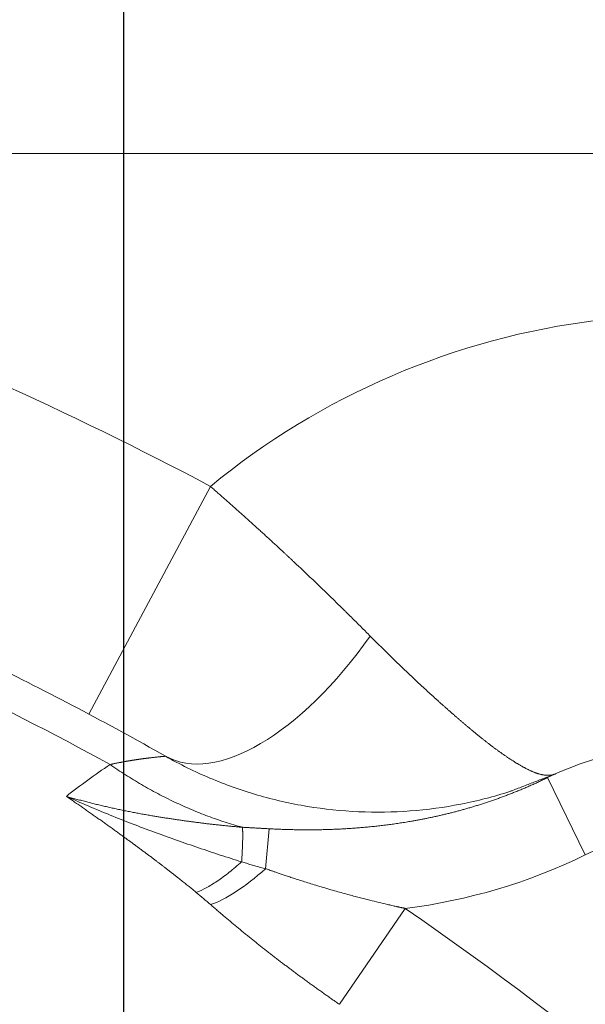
# Model space of a CAD drawing. Header units: millimetres. Extents: x 51337 to 61814, y -21781 to -12277.
# Tile 342 of 378: x 60780 to 60793, y -20446 to -20424. Entities that reach past the tile are written whole.
import ezdxf

# ---------------------------------------------------------------- set-up
doc = ezdxf.new("R2010")
doc.units = ezdxf.units.MM
doc.header["$LTSCALE"] = 0.3175
doc.layers.add('1轮廓实线层', color=7, linetype='Continuous', lineweight=18)
doc.layers.add('7标注层', color=4, linetype='Continuous', lineweight=13)
doc.styles.add('PC_TEXTSTYLE', font='ISOCP.SHX', dxfattribs={"width": 0.707, "bigfont": 'GBCBIG.SHX'})
doc.dimstyles.new('GB_LINEAR', dxfattribs={"dimtxt": 3.5, "dimasz": 3.5, "dimexe": 1, "dimexo": 0, "dimgap": 1.5, "dimtad": 1, "dimdsep": 46, "dimtxsty": 'PC_TEXTSTYLE', "dimcen": 0, "dimclrd": 256, "dimclrt": 3, "dimadec": 0, "dimazin": 2, "dimtp": 0.1, "dimtm": 0.1, "dimtfac": 0.71, "dimtdec": 3, "dimtmove": 0, "dimatfit": 3, "dimfxl": 1, "dimtfill": 1, "dimarcsym": 0})

# ---------------------------------------------------------------- blocks, each defined once
blk = doc.blocks.new('*D55')
at = {"layer": '7标注层', "color": 0, "lineweight": -2, "transparency": 16777216}
for p, q in [((60745.016, -20471.701), (60745.016, -20399.022)), ((60782.017, -20661.701), (60782.017, -20399.022))]:
    blk.add_line(p, q, dxfattribs=at)
at = {"layer": '7标注层', "lineweight": -2, "transparency": 16777216}
blk.add_line((60757.266, -20402.522), (60769.767, -20402.522), dxfattribs=at)
at = {"layer": '7标注层', "lineweight": 18, "transparency": 16777216}
for points in [[(60757.266, -20400.481), (60757.266, -20404.564), (60745.016, -20402.522)], [(60769.767, -20404.564), (60769.767, -20400.481), (60782.017, -20402.522)]]:
    blk.add_solid(points, dxfattribs=at)
at = {"layer": 'Defpoints', "color": 0, "lineweight": 18, "transparency": 16777216}
for p in [(60782.017, -20402.522), (60745.016, -20471.701), (60782.017, -20661.701)]:
    blk.add_point(p, dxfattribs=at)
at = {"layer": '7标注层', "color": 3, "transparency": 16777216, "insert": (60763.517, -20391.147), "char_height": 12.25, "attachment_point": 5, "style": 'PC_TEXTSTYLE', "bg_fill": 3, "box_fill_scale": 1.1, "bg_fill_color": 257, "bg_fill_transparency": 0}
blk.add_mtext('37', dxfattribs=at)

msp = doc.modelspace()

# ---------------------------------------------------------------- linework, layer by layer
at = {"layer": '1轮廓实线层'}
for p, q in [((60763.12674, -20426.70121), (60793.01597, -20426.70121)), ((60781.20814, -20439.73705), (60784.02831, -20434.44114)), ((60791.85685, -20441.21307), (60792.73593, -20443.00952)), ((60785.3964, -20442.40089), (60785.31029, -20443.32958)), ((60788.55564, -20444.25451), (60787.02577, -20446.48182))]:
    msp.add_line(p, q, dxfattribs=at)
for centre, radius, start, end in [((60745.01597, -20507.70121), 83, 61.9638739, 77.3965473), ((60795.15341, -20447.94974), 17.5, 97.01557, 129.473381), ((60795.15341, -20447.94974), 7.5, 343.918987, 116.074579), ((60795.15341, -20447.94974), 7.5, 343.918987, 116.074579), ((60795.15341, -20447.94974), 5.5, 343.918987, 116.074579)]:
    msp.add_arc(centre, radius, start, end, dxfattribs=at)
for centre, major_axis, ratio, start_param, end_param in [((60785.94608, -20435.49507), (2.9588, 5.21972), 0.46938073, 3.14159265, 4.50657025), ((60785.44635, -20441.86214), (-1.95327, -2.277), 0.31004744, 0.47460493, 1.1584143)]:
    msp.add_ellipse(centre, major_axis=major_axis, ratio=ratio, start_param=start_param, end_param=end_param, dxfattribs=at)
for points, knots in [([(60782.98727, -20440.71478), (60781.63847, -20439.95021), (60780.27141, -20439.22907), (60775.92903, -20437.10215), (60772.88998, -20435.84786), (60768.2085, -20434.25856), (60766.62747, -20433.77763), (60763.42347, -20432.9154), (60761.79567, -20432.53343), (60756.91476, -20431.55376), (60753.64771, -20431.11594), (60747.08809, -20430.65891), (60743.79552, -20430.6397), (60739.66353, -20430.883), (60738.83631, -20430.94508), (60737.18022, -20431.09643), (60736.35014, -20431.18588), (60733.87432, -20431.4934), (60732.23864, -20431.75081), (60727.37517, -20432.67657), (60724.19078, -20433.49786), (60717.93677, -20435.54483), (60714.86707, -20436.7705), (60711.85722, -20438.20662)], [0, 0, 0, 0, 0.06271029, 0.06271029, 0.19660882, 0.19660882, 0.26355809, 0.26355809, 0.33050735, 0.33050735, 0.46440588, 0.46440588, 0.59830441, 0.59830441, 0.63177904, 0.63177904, 0.66525368, 0.66525368, 0.73220294, 0.73220294, 0.86610147, 0.86610147, 1, 1, 1, 1]), ([(60781.69744, -20440.90718), (60779.04299, -20439.44922), (60774.93369, -20437.5018), (60770.6783, -20435.93112), (60767.81396, -20434.96967), (60766.36806, -20434.53182), (60761.99689, -20433.34931), (60759.03819, -20432.73528), (60753.07406, -20431.86093), (60750.06863, -20431.60067), (60741.04585, -20431.35769), (60735.02196, -20431.91094), (60723.29294, -20434.40548), (60717.58748, -20436.34569), (60712.19649, -20438.91763)], [0, 0, 0, 0, 0.125, 0.1875, 0.1875, 0.25, 0.25, 0.375, 0.375, 0.5, 0.5, 0.75, 0.75, 1, 1, 1, 1]), ([(60784.02831, -20434.44114), (60784.04126, -20434.45245), (60784.06723, -20434.47513), (60784.10626, -20434.50928), (60784.14548, -20434.54364), (60784.18489, -20434.57821), (60784.22447, -20434.61299), (60784.26424, -20434.64798), (60784.30419, -20434.68318), (60784.34432, -20434.71858), (60784.38462, -20434.7542), (60784.4251, -20434.79002), (60784.46575, -20434.82605), (60784.50658, -20434.86228), (60784.54757, -20434.89872), (60784.58873, -20434.93536), (60784.63006, -20434.97221), (60784.67154, -20435.00925), (60784.71319, -20435.0465), (60784.755, -20435.08395), (60784.79697, -20435.1216), (60784.83909, -20435.15945), (60784.88137, -20435.19749), (60784.9238, -20435.23573), (60784.96637, -20435.27417), (60785.00909, -20435.3128), (60785.05196, -20435.35162), (60785.09496, -20435.39063), (60785.13811, -20435.42983), (60785.18139, -20435.46922), (60785.22481, -20435.5088), (60785.26836, -20435.54856), (60785.31204, -20435.58851), (60785.35584, -20435.62864), (60785.39977, -20435.66895), (60785.44382, -20435.70943), (60785.48799, -20435.7501), (60785.53228, -20435.79094), (60785.57668, -20435.83195), (60785.62119, -20435.87313), (60785.66581, -20435.91448), (60785.71054, -20435.95601), (60785.75536, -20435.99769), (60785.80029, -20436.03954), (60785.84531, -20436.08155), (60785.89043, -20436.12372), (60785.93563, -20436.16604), (60785.9874, -20436.21459), (60786.04558, -20436.26927), (60786.11002, -20436.33002), (60786.1742, -20436.39069), (60786.23813, -20436.45127), (60786.30178, -20436.51177), (60786.36517, -20436.57218), (60786.42828, -20436.63248), (60786.49111, -20436.69268), (60786.55367, -20436.75277), (60786.61593, -20436.81274), (60786.67791, -20436.87258), (60786.73959, -20436.93229), (60786.80098, -20436.99187), (60786.86206, -20437.0513), (60786.92284, -20437.11058), (60786.98331, -20437.16971), (60787.04347, -20437.22867), (60787.10332, -20437.28747), (60787.16284, -20437.34609), (60787.22204, -20437.40453), (60787.28092, -20437.46278), (60787.33947, -20437.52084), (60787.39768, -20437.5787), (60787.45556, -20437.63636), (60787.51309, -20437.6938), (60787.57029, -20437.75103), (60787.62713, -20437.80803), (60787.68365, -20437.86482), (60787.72103, -20437.90248), (60787.73972, -20437.92131)], [0, 0, 0, 0, 0.00968282, 0.01941862, 0.02920739, 0.0390491, 0.04894375, 0.05889131, 0.06889179, 0.07894515, 0.08905139, 0.09921049, 0.10942243, 0.11968721, 0.13000481, 0.14037521, 0.1507984, 0.16127436, 0.17180308, 0.18238454, 0.19301874, 0.20370565, 0.21444526, 0.22523756, 0.23608254, 0.24698017, 0.25793044, 0.26893335, 0.27998887, 0.29109699, 0.3022577, 0.31347099, 0.32473683, 0.33605522, 0.34742615, 0.35884959, 0.37032554, 0.38185398, 0.3934349, 0.40506828, 0.41675412, 0.42849239, 0.44028309, 0.45212621, 0.46402172, 0.47596962, 0.4879699, 0.50002254, 0.51729142, 0.53455813, 0.55182267, 0.56908508, 0.58634536, 0.60360353, 0.6208596, 0.63811361, 0.65536555, 0.67261546, 0.68986335, 0.70710923, 0.72435313, 0.74159506, 0.75883504, 0.77607308, 0.79330921, 0.81054344, 0.8277758, 0.84500629, 0.86223494, 0.87946177, 0.89668679, 0.91391002, 0.93113149, 0.9483512, 0.96556917, 0.98278544, 1, 1, 1, 1]), ([(60787.73972, -20437.92131), (60787.75022, -20437.93194), (60787.77123, -20437.95321), (60787.80271, -20437.98497), (60787.83417, -20438.01665), (60787.86563, -20438.04824), (60787.89707, -20438.07974), (60787.9285, -20438.11114), (60787.95991, -20438.14246), (60787.99131, -20438.17368), (60788.02268, -20438.2048), (60788.05403, -20438.23583), (60788.08536, -20438.26676), (60788.11667, -20438.2976), (60788.14794, -20438.32834), (60788.1792, -20438.35898), (60788.21042, -20438.38952), (60788.24161, -20438.41996), (60788.27277, -20438.4503), (60788.30389, -20438.48054), (60788.33498, -20438.51068), (60788.36604, -20438.54071), (60788.39705, -20438.57064), (60788.42802, -20438.60046), (60788.45896, -20438.63017), (60788.48985, -20438.65978), (60788.52069, -20438.68928), (60788.55149, -20438.71867), (60788.58224, -20438.74795), (60788.61294, -20438.77712), (60788.64359, -20438.80617), (60788.67419, -20438.83512), (60788.70473, -20438.86395), (60788.73522, -20438.89266), (60788.76566, -20438.92126), (60788.79603, -20438.94974), (60788.82634, -20438.9781), (60788.8566, -20439.00634), (60788.88679, -20439.03446), (60788.91691, -20439.06246), (60788.94698, -20439.09034), (60788.97697, -20439.11809), (60789.0069, -20439.14572), (60789.03675, -20439.17323), (60789.06654, -20439.2006), (60789.09625, -20439.22785), (60789.12589, -20439.25497), (60789.15545, -20439.28196), (60789.18493, -20439.30882), (60789.21434, -20439.33554), (60789.24367, -20439.36213), (60789.27292, -20439.38858), (60789.30208, -20439.4149), (60789.33116, -20439.44108), (60789.36016, -20439.46713), (60789.38907, -20439.49303), (60789.4179, -20439.51879), (60789.44663, -20439.54441), (60789.47527, -20439.56988), (60789.50383, -20439.59521), (60789.53229, -20439.62039), (60789.56066, -20439.64543), (60789.58893, -20439.67032), (60789.6171, -20439.69505), (60789.64518, -20439.71964), (60789.67316, -20439.74407), (60789.70104, -20439.76834), (60789.72882, -20439.79247), (60789.7565, -20439.81643), (60789.78407, -20439.84024), (60789.81154, -20439.86388), (60789.8389, -20439.88737), (60789.86616, -20439.91069), (60789.89331, -20439.93385), (60789.92034, -20439.95684), (60789.94727, -20439.97967), (60789.97409, -20440.00233), (60790.0008, -20440.02482), (60790.02739, -20440.04713), (60790.05387, -20440.06928), (60790.08024, -20440.09125), (60790.10648, -20440.11304), (60790.13262, -20440.13466), (60790.15863, -20440.1561), (60790.18452, -20440.17736), (60790.2103, -20440.19843), (60790.23595, -20440.21933), (60790.26148, -20440.24004), (60790.28689, -20440.26056), (60790.31218, -20440.28089), (60790.33734, -20440.30104), (60790.36237, -20440.32099), (60790.38728, -20440.34075), (60790.41207, -20440.36032), (60790.43672, -20440.37969), (60790.46125, -20440.39886), (60790.48565, -20440.41783), (60790.5095, -20440.43628), (60790.53291, -20440.45429), (60790.556, -20440.47193), (60790.57927, -20440.48959), (60790.60271, -20440.50727), (60790.62632, -20440.52495), (60790.65009, -20440.54263), (60790.67401, -20440.5603), (60790.69807, -20440.57795), (60790.72226, -20440.59556), (60790.74658, -20440.61314), (60790.77101, -20440.63066), (60790.79556, -20440.64813), (60790.8202, -20440.66552), (60790.84493, -20440.68284), (60790.86975, -20440.70005), (60790.89464, -20440.71717), (60790.9196, -20440.73417), (60790.94462, -20440.75105), (60790.96968, -20440.76778), (60790.99479, -20440.78437), (60791.01992, -20440.80079), (60791.04508, -20440.81704), (60791.07025, -20440.8331), (60791.09543, -20440.84896), (60791.1206, -20440.86461), (60791.14577, -20440.88002), (60791.17091, -20440.8952), (60791.19602, -20440.91012), (60791.2211, -20440.92477), (60791.24613, -20440.93913), (60791.27111, -20440.9532), (60791.29602, -20440.96695), (60791.32087, -20440.98036), (60791.34563, -20440.99344), (60791.37031, -20441.00615), (60791.39489, -20441.01848), (60791.41936, -20441.03042), (60791.44373, -20441.04194), (60791.46797, -20441.05304), (60791.49209, -20441.06369), (60791.51608, -20441.07388), (60791.53992, -20441.08358), (60791.56361, -20441.09279), (60791.58714, -20441.10147), (60791.61051, -20441.10962), (60791.63371, -20441.11722), (60791.65673, -20441.12423), (60791.67957, -20441.13066), (60791.70222, -20441.13647), (60791.72467, -20441.14164), (60791.74692, -20441.14616), (60791.76895, -20441.15001), (60791.79078, -20441.15315), (60791.81238, -20441.15558), (60791.83376, -20441.15728), (60791.85491, -20441.15821), (60791.87583, -20441.15836), (60791.8965, -20441.1577), (60791.91694, -20441.15622), (60791.93712, -20441.15389), (60791.95706, -20441.15069), (60791.97675, -20441.1466), (60791.99617, -20441.14159), (60792.01534, -20441.13562), (60792.03427, -20441.12876), (60792.0466, -20441.12338), (60792.05278, -20441.12068)], [0, 0, 0, 0, 0.00488076, 0.0097682, 0.01466232, 0.01956312, 0.0244706, 0.02938476, 0.0343056, 0.03923312, 0.04416731, 0.04910817, 0.0540557, 0.05900991, 0.06397077, 0.06893831, 0.0739125, 0.07889335, 0.08388086, 0.08887502, 0.09387583, 0.09888329, 0.10389739, 0.10891813, 0.11394551, 0.11897952, 0.12402016, 0.12906742, 0.13412131, 0.13918181, 0.14424892, 0.14932265, 0.15440298, 0.15948991, 0.16458343, 0.16968355, 0.17479025, 0.17990354, 0.18502341, 0.19014985, 0.19528286, 0.20042243, 0.20556857, 0.21072126, 0.2158805, 0.22104628, 0.22621861, 0.23139747, 0.23658287, 0.24177479, 0.24697323, 0.25217819, 0.25738966, 0.26260764, 0.26783212, 0.27306311, 0.27830058, 0.28354454, 0.28879499, 0.29405191, 0.29931531, 0.30458519, 0.30986152, 0.31514432, 0.32043357, 0.32572928, 0.33103143, 0.33634003, 0.34165507, 0.34697654, 0.35230444, 0.35763877, 0.36297952, 0.36832669, 0.37368027, 0.37904027, 0.38440667, 0.38977948, 0.39515869, 0.40054429, 0.40593629, 0.41133468, 0.41673945, 0.42215061, 0.42756814, 0.43299206, 0.43842235, 0.44385901, 0.44930204, 0.45475144, 0.4602072, 0.46566933, 0.47113781, 0.47661265, 0.48209385, 0.4875814, 0.4930753, 0.49857555, 0.50379665, 0.50909122, 0.51445925, 0.51990071, 0.52541557, 0.53100382, 0.53666544, 0.54240038, 0.54820865, 0.5540902, 0.56004502, 0.56607309, 0.57217439, 0.57834888, 0.58459655, 0.59091738, 0.59731135, 0.60377843, 0.61031861, 0.61693187, 0.62361819, 0.63037754, 0.63720992, 0.6441153, 0.65109368, 0.65814502, 0.66526933, 0.67246658, 0.67973676, 0.68707987, 0.69449589, 0.7019848, 0.70954661, 0.7171813, 0.72488887, 0.73266931, 0.74052262, 0.7484488, 0.75644783, 0.76451973, 0.7726645, 0.78088213, 0.78917263, 0.797536, 0.80597226, 0.8144814, 0.82306345, 0.83171841, 0.8404463, 0.84924712, 0.8581209, 0.86706766, 0.87608742, 0.88518019, 0.89434601, 0.9035849, 0.91289688, 0.922282, 0.93174028, 0.94127175, 0.95087646, 0.96055444, 0.97030574, 0.9801304, 0.99002847, 1, 1, 1, 1]), ([(60715.84927, -20446.58074), (60718.43618, -20445.34618), (60721.10015, -20444.27752), (60726.53824, -20442.48548), (60734.86055, -20440.31521), (60743.47988, -20439.75799), (60754.8699, -20440.4617), (60760.5137, -20441.53689), (60771.34368, -20445.05715), (60776.52987, -20447.5022), (60786.12132, -20453.60035), (60790.52657, -20457.25343), (60798.28447, -20465.53255), (60801.63712, -20470.15859), (60807.08553, -20480.09011), (60809.18128, -20485.3956), (60811.99078, -20496.35283), (60812.70453, -20502.00457), (60812.7109, -20513.30191), (60812.00353, -20518.94751), (60809.21624, -20529.8826), (60807.13632, -20535.17209), (60801.7366, -20545.06865), (60795.09699, -20554.28278), (60782.04268, -20565.20749), (60766.70548, -20572.56755), (60750.03545, -20575.91467), (60733.06099, -20575.04876), (60722.23984, -20571.69998), (60717.1191, -20569.38514)], [0, 0, 0, 0, 0.03125, 0.03125, 0.0625, 0.125, 0.125, 0.1875, 0.1875, 0.25, 0.25, 0.3125, 0.3125, 0.375, 0.375, 0.4375, 0.4375, 0.5, 0.5, 0.5625, 0.5625, 0.625, 0.625, 0.6875, 0.75, 0.8125, 0.875, 0.9375, 1, 1, 1, 1]), ([(60781.69742, -20440.90726), (60781.7066, -20440.90529), (60781.72491, -20440.90136), (60781.75207, -20440.89561), (60781.77889, -20440.89001), (60781.80537, -20440.88454), (60781.8315, -20440.87922), (60781.8573, -20440.87403), (60781.88275, -20440.86898), (60781.90786, -20440.86407), (60781.93263, -20440.85928), (60781.95706, -20440.85462), (60781.98115, -20440.85009), (60782.00491, -20440.84569), (60782.02833, -20440.84141), (60782.05141, -20440.83724), (60782.07416, -20440.8332), (60782.09657, -20440.82927), (60782.11865, -20440.82545), (60782.1404, -20440.82175), (60782.16181, -20440.81815), (60782.1829, -20440.81466), (60782.20365, -20440.81127), (60782.22408, -20440.80799), (60782.24418, -20440.8048), (60782.26395, -20440.80171), (60782.2834, -20440.79871), (60782.30252, -20440.79581), (60782.32132, -20440.793), (60782.33979, -20440.79027), (60782.35795, -20440.78763), (60782.37578, -20440.78507), (60782.39329, -20440.78259), (60782.41049, -20440.78019), (60782.42737, -20440.77786), (60782.44393, -20440.77561), (60782.46018, -20440.77343), (60782.47611, -20440.77131), (60782.49173, -20440.76927), (60782.50704, -20440.76728), (60782.52203, -20440.76536), (60782.53672, -20440.76349), (60782.5511, -20440.76168), (60782.56517, -20440.75992), (60782.57894, -20440.75822), (60782.5924, -20440.75656), (60782.60555, -20440.75495), (60782.62274, -20440.75286), (60782.64366, -20440.75034), (60782.66793, -20440.74745), (60782.6913, -20440.7447), (60782.71378, -20440.7421), (60782.73536, -20440.73964), (60782.75605, -20440.73731), (60782.77584, -20440.73512), (60782.79474, -20440.73306), (60782.81275, -20440.73113), (60782.82986, -20440.72933), (60782.84609, -20440.72764), (60782.86143, -20440.72608), (60782.87588, -20440.72464), (60782.88944, -20440.72331), (60782.90211, -20440.72209), (60782.9139, -20440.72098), (60782.92481, -20440.71997), (60782.93484, -20440.71906), (60782.94398, -20440.71825), (60782.95225, -20440.71754), (60782.95964, -20440.71691), (60782.96615, -20440.71638), (60782.97179, -20440.71592), (60782.97656, -20440.71555), (60782.98046, -20440.71525), (60782.9835, -20440.71503), (60782.98565, -20440.71488), (60782.987, -20440.71479), (60782.98717, -20440.71478), (60782.98725, -20440.71477)], [0, 0, 0, 0, 0.01258465, 0.02509468, 0.0375299, 0.04989018, 0.06217534, 0.07438524, 0.08651974, 0.0985787, 0.11056198, 0.12246946, 0.13430103, 0.14605656, 0.15773594, 0.16933909, 0.18086589, 0.19231627, 0.20369013, 0.2149874, 0.22620801, 0.23735189, 0.24841899, 0.25940924, 0.27032262, 0.28115907, 0.29191856, 0.30260107, 0.31320658, 0.32373506, 0.33418653, 0.34456097, 0.35485839, 0.3650788, 0.37522224, 0.38528871, 0.39527826, 0.40519093, 0.41502677, 0.42478583, 0.43446817, 0.44407388, 0.45360301, 0.46305567, 0.47243194, 0.48173192, 0.49095573, 0.50010348, 0.51842771, 0.53666363, 0.55481222, 0.57287451, 0.59085155, 0.60874441, 0.6265542, 0.64428207, 0.66192918, 0.67949674, 0.69698599, 0.71439819, 0.73173464, 0.74899668, 0.76618566, 0.78330298, 0.80035008, 0.8173284, 0.83423944, 0.85108472, 0.8678658, 0.88458426, 0.90124173, 0.91783984, 0.93438029, 0.95086477, 0.96729503, 0.98367284, 1, 1, 1, 1]), ([(60791.03626, -20441.51686), (60791.01816, -20441.5228), (60791.00003, -20441.52869), (60790.61316, -20441.65319), (60790.23365, -20441.7516), (60789.46005, -20441.90363), (60789.06598, -20441.95724), (60788.27135, -20442.01702), (60787.87081, -20442.02319), (60787.07187, -20441.98743), (60786.67348, -20441.94551), (60785.88736, -20441.81498), (60785.49965, -20441.72638), (60784.74271, -20441.50584), (60784.37351, -20441.37391), (60783.66022, -20441.07166), (60783.31615, -20440.90135), (60782.9872, -20440.71489)], [0, 0, 0, 0, 0.00698637, 0.00698637, 0.14884546, 0.14884546, 0.29070455, 0.29070455, 0.43256364, 0.43256364, 0.57442273, 0.57442273, 0.71628182, 0.71628182, 0.85814091, 0.85814091, 1, 1, 1, 1]), ([(60785.3964, -20442.40089), (60785.41639, -20442.40194), (60785.45641, -20442.40404), (60785.51649, -20442.40694), (60785.57668, -20442.40966), (60785.63696, -20442.41216), (60785.69735, -20442.41446), (60785.75783, -20442.41655), (60785.8184, -20442.41842), (60785.87908, -20442.42008), (60785.93985, -20442.42152), (60786.00072, -20442.42274), (60786.06169, -20442.42374), (60786.12275, -20442.4245), (60786.18391, -20442.42504), (60786.24517, -20442.42534), (60786.30652, -20442.42541), (60786.36796, -20442.42523), (60786.4295, -20442.42482), (60786.49114, -20442.42416), (60786.55287, -20442.42325), (60786.61469, -20442.42209), (60786.67661, -20442.42068), (60786.73862, -20442.41901), (60786.80072, -20442.41708), (60786.86291, -20442.41489), (60786.92519, -20442.41244), (60786.98756, -20442.40971), (60787.05001, -20442.40672), (60787.11256, -20442.40345), (60787.17519, -20442.39991), (60787.2379, -20442.39609), (60787.3007, -20442.39198), (60787.36358, -20442.38759), (60787.42655, -20442.38292), (60787.48959, -20442.37795), (60787.55271, -20442.37269), (60787.61591, -20442.36713), (60787.67919, -20442.36128), (60787.74254, -20442.35512), (60787.80596, -20442.34866), (60787.86946, -20442.3419), (60787.93302, -20442.33482), (60787.99666, -20442.32743), (60788.06036, -20442.31973), (60788.12412, -20442.31171), (60788.18795, -20442.30337), (60788.25183, -20442.2947), (60788.31578, -20442.28571), (60788.37978, -20442.27639), (60788.44384, -20442.26674), (60788.50794, -20442.25676), (60788.5721, -20442.24644), (60788.63631, -20442.23578), (60788.70621, -20442.22381), (60788.782, -20442.21039), (60788.8639, -20442.19535), (60788.94648, -20442.17962), (60789.02972, -20442.16319), (60789.11362, -20442.14604), (60789.19816, -20442.12816), (60789.28332, -20442.10951), (60789.36911, -20442.0901), (60789.45549, -20442.06989), (60789.54246, -20442.04887), (60789.63001, -20442.02702), (60789.71811, -20442.00433), (60789.80676, -20441.98078), (60789.89594, -20441.95635), (60789.98562, -20441.93102), (60790.07581, -20441.90478), (60790.16646, -20441.87761), (60790.25758, -20441.84949), (60790.34914, -20441.82042), (60790.44111, -20441.79036), (60790.53349, -20441.75932), (60790.62626, -20441.72727), (60790.71938, -20441.6942), (60790.81285, -20441.6601), (60790.90663, -20441.62495), (60791.00072, -20441.58874), (60791.09508, -20441.55145), (60791.18969, -20441.51308), (60791.28453, -20441.47361), (60791.37958, -20441.43303), (60791.47481, -20441.39133), (60791.57021, -20441.34851), (60791.66572, -20441.30452), (60791.76138, -20441.25946), (60791.82495, -20441.22856), (60791.85682, -20441.21307)], [0, 0, 0, 0, 0.00908266, 0.01817771, 0.0272852, 0.03640516, 0.04553763, 0.05468267, 0.06384031, 0.07301063, 0.08219376, 0.09138983, 0.10059895, 0.10982121, 0.11905672, 0.12830558, 0.13756789, 0.14684375, 0.15613324, 0.16543645, 0.17475348, 0.18408439, 0.19342928, 0.20278822, 0.21216129, 0.22154854, 0.23095006, 0.2403659, 0.24979612, 0.25924079, 0.26869995, 0.27817365, 0.28766195, 0.29716489, 0.30668248, 0.31621476, 0.32576175, 0.33532347, 0.34489993, 0.35449114, 0.36409712, 0.37371786, 0.38335338, 0.39300365, 0.40266869, 0.41234848, 0.42204301, 0.43175226, 0.44147621, 0.45121483, 0.4609681, 0.47073599, 0.48051846, 0.49031547, 0.50012697, 0.51253928, 0.52506916, 0.53771613, 0.55047972, 0.56335942, 0.57635469, 0.58946495, 0.60268962, 0.61602806, 0.62947963, 0.64304364, 0.65671938, 0.67050611, 0.68440306, 0.69840942, 0.71252437, 0.72674703, 0.74107653, 0.75551192, 0.77005225, 0.78469655, 0.79944377, 0.81429289, 0.8292428, 0.8442924, 0.85944053, 0.87468602, 0.89002766, 0.90546418, 0.9209942, 0.93661637, 0.9523294, 0.96813193, 0.9840226, 1, 1, 1, 1]), ([(60780.68264, -20441.64731), (60781.01788, -20441.79956), (60781.3581, -20441.94479), (60782.04242, -20442.22239), (60782.38654, -20442.35475), (60783.07294, -20442.60758), (60783.41524, -20442.72805), (60783.92284, -20442.90043), (60784.09107, -20442.9565), (60784.42477, -20443.06595), (60784.59024, -20443.11932), (60784.75388, -20443.17137)], [0, 0, 0, 0, 0.25, 0.25, 0.5, 0.5, 0.75, 0.75, 0.875, 0.875, 1, 1, 1, 1]), ([(60780.68264, -20441.64731), (60780.70109, -20441.6526), (60780.73798, -20441.66319), (60780.79346, -20441.67886), (60780.84903, -20441.69439), (60780.90471, -20441.70974), (60780.96048, -20441.72492), (60781.01634, -20441.73994), (60781.0723, -20441.75479), (60781.12834, -20441.76947), (60781.18448, -20441.78397), (60781.24071, -20441.79831), (60781.29702, -20441.81247), (60781.35341, -20441.82645), (60781.40988, -20441.84026), (60781.46644, -20441.85389), (60781.52307, -20441.86735), (60781.57978, -20441.88063), (60781.63656, -20441.89372), (60781.69342, -20441.90664), (60781.75034, -20441.91937), (60781.80733, -20441.93193), (60781.86439, -20441.9443), (60781.92152, -20441.95649), (60781.9787, -20441.96849), (60782.03595, -20441.9803), (60782.09325, -20441.99193), (60782.15061, -20442.00338), (60782.20803, -20442.01464), (60782.2655, -20442.0257), (60782.32301, -20442.03658), (60782.38058, -20442.04727), (60782.4382, -20442.05777), (60782.49585, -20442.06808), (60782.55355, -20442.0782), (60782.6113, -20442.08813), (60782.68087, -20442.09984), (60782.7624, -20442.11329), (60782.85602, -20442.12849), (60782.94989, -20442.14342), (60783.044, -20442.1581), (60783.13834, -20442.1725), (60783.23292, -20442.18662), (60783.32772, -20442.20045), (60783.42274, -20442.21398), (60783.51798, -20442.22719), (60783.61343, -20442.24009), (60783.70908, -20442.25265), (60783.80493, -20442.26488), (60783.90098, -20442.27675), (60783.99722, -20442.28827), (60784.09364, -20442.29942), (60784.19024, -20442.31018), (60784.28701, -20442.32056), (60784.38394, -20442.33055), (60784.48104, -20442.34012), (60784.57829, -20442.34927), (60784.67567, -20442.35803), (60784.74072, -20442.3635), (60784.77324, -20442.36623)], [0, 0, 0, 0, 0.01438139, 0.0287596, 0.04313444, 0.05750573, 0.07187329, 0.08623695, 0.10059652, 0.11495182, 0.12930268, 0.14364891, 0.15799033, 0.17232676, 0.18665803, 0.20098394, 0.21530433, 0.22961901, 0.24392779, 0.25823051, 0.27252698, 0.28681702, 0.30110044, 0.31537708, 0.32964675, 0.34390927, 0.35816446, 0.37241215, 0.38665215, 0.40088428, 0.41510838, 0.42932426, 0.44353174, 0.45773065, 0.47192081, 0.48610205, 0.50027418, 0.52312219, 0.54595364, 0.56876915, 0.59156934, 0.61435482, 0.63712617, 0.659884, 0.68262888, 0.70536138, 0.72808207, 0.75079149, 0.77349019, 0.79617871, 0.81885756, 0.84152727, 0.86418833, 0.88684123, 0.90948647, 0.93212451, 0.95475581, 0.97738083, 1, 1, 1, 1]), ([(60783.70105, -20443.8839), (60783.68926, -20443.8741), (60783.6653, -20443.8542), (60783.6286, -20443.82394), (60783.59061, -20443.79277), (60783.5513, -20443.76071), (60783.51068, -20443.72774), (60783.46874, -20443.69389), (60783.42549, -20443.65914), (60783.38092, -20443.62351), (60783.33503, -20443.58699), (60783.28781, -20443.54959), (60783.23927, -20443.51131), (60783.1894, -20443.47215), (60783.1382, -20443.43212), (60783.08566, -20443.39121), (60783.03179, -20443.34945), (60782.97658, -20443.30681), (60782.92003, -20443.26332), (60782.86214, -20443.21898), (60782.80289, -20443.17378), (60782.7423, -20443.12773), (60782.68035, -20443.08083), (60782.61705, -20443.0331), (60782.55239, -20442.98453), (60782.48636, -20442.93512), (60782.41897, -20442.88489), (60782.35021, -20442.83383), (60782.28008, -20442.78196), (60782.20858, -20442.72926), (60782.13569, -20442.67576), (60782.06143, -20442.62145), (60781.98577, -20442.56634), (60781.90873, -20442.51043), (60781.8303, -20442.45373), (60781.75047, -20442.39624), (60781.66924, -20442.33798), (60781.5866, -20442.27893), (60781.50256, -20442.21911), (60781.41711, -20442.15853), (60781.33024, -20442.09719), (60781.24196, -20442.03509), (60781.15225, -20441.97225), (60781.06111, -20441.90866), (60780.96855, -20441.84433), (60780.87455, -20441.77927), (60780.77911, -20441.71348), (60780.71494, -20441.66946), (60780.68264, -20441.64731)], [0, 0, 0, 0, 0.01242747, 0.02526589, 0.03851558, 0.05217683, 0.06624994, 0.08073517, 0.09563276, 0.11094294, 0.12666593, 0.14280193, 0.15935114, 0.17631374, 0.19368991, 0.21147982, 0.22968363, 0.24830149, 0.26733356, 0.28677997, 0.30664088, 0.32691641, 0.3476067, 0.36871188, 0.39023207, 0.4121674, 0.43451798, 0.45728394, 0.48046538, 0.50406244, 0.52807521, 0.5525038, 0.57734834, 0.60260891, 0.62828564, 0.65437863, 0.68088798, 0.7078138, 0.73515618, 0.76291524, 0.79109107, 0.81968377, 0.84869346, 0.87812021, 0.90796415, 0.93822536, 0.96890394, 1, 1, 1, 1]), ([(60784.77319, -20442.36652), (60784.7794, -20442.36688), (60784.79274, -20442.36765), (60784.81413, -20442.3688), (60784.83831, -20442.37009), (60784.86528, -20442.37154), (60784.895, -20442.37317), (60784.92747, -20442.37499), (60784.96267, -20442.377), (60785.00058, -20442.37918), (60785.04118, -20442.38151), (60785.0799, -20442.38364), (60785.11606, -20442.38561), (60785.14899, -20442.38747), (60785.18253, -20442.38935), (60785.21667, -20442.39124), (60785.25139, -20442.39309), (60785.28675, -20442.39499), (60785.32274, -20442.39692), (60785.35935, -20442.3989), (60785.38398, -20442.40022), (60785.3964, -20442.40089)], [0, 0, 0, 0, 0.03014421, 0.06484718, 0.10404731, 0.14768235, 0.19569427, 0.24803283, 0.30465807, 0.36554216, 0.43067139, 0.5000496, 0.5518592, 0.60456414, 0.65819394, 0.71277636, 0.76833403, 0.82483927, 0.88228413, 0.94067048, 1, 1, 1, 1]), ([(60784.75387, -20443.17137), (60784.65691, -20443.25732), (60784.56012, -20443.3385), (60784.3702, -20443.48806), (60784.27707, -20443.55643), (60784.09767, -20443.67784), (60784.01141, -20443.73088), (60783.84851, -20443.82011), (60783.77188, -20443.85631), (60783.70105, -20443.88391)], [0, 0, 0, 0, 0.25, 0.25, 0.5, 0.5, 0.75, 0.75, 1, 1, 1, 1]), ([(60784.75389, -20443.17137), (60784.77227, -20443.17686), (60784.80908, -20443.18784), (60784.86437, -20443.20417), (60784.91978, -20443.22039), (60784.97531, -20443.23649), (60785.03094, -20443.25244), (60785.08667, -20443.26824), (60785.14248, -20443.28388), (60785.19836, -20443.29932), (60785.2543, -20443.31459), (60785.29162, -20443.32459), (60785.31029, -20443.32958)], [0, 0, 0, 0, 0.09937174, 0.19893493, 0.29867117, 0.39856146, 0.4985862, 0.5987252, 0.6989577, 0.79926236, 0.89961727, 1, 1, 1, 1]), ([(60785.31029, -20443.32958), (60785.32195, -20443.33373), (60785.34857, -20443.34318), (60785.39352, -20443.35892), (60785.44842, -20443.37801), (60785.51335, -20443.4004), (60785.58836, -20443.42606), (60785.67354, -20443.45495), (60785.76898, -20443.48701), (60785.87478, -20443.52218), (60785.99106, -20443.56037), (60786.11795, -20443.60146), (60786.25561, -20443.64532), (60786.4042, -20443.69178), (60786.5639, -20443.74061), (60786.73492, -20443.79159), (60786.90408, -20443.84045), (60787.06523, -20443.88571), (60787.21207, -20443.92606), (60787.35181, -20443.96359), (60787.48434, -20443.99842), (60787.60955, -20444.03065), (60787.7607, -20444.06883), (60787.93711, -20444.11228), (60788.1092, -20444.15328), (60788.24519, -20444.18488), (60788.32094, -20444.2022), (60788.36838, -20444.2129), (60788.38777, -20444.21723), (60788.40611, -20444.22127), (60788.42339, -20444.22505), (60788.43962, -20444.22855), (60788.45478, -20444.23179), (60788.46889, -20444.23477), (60788.48193, -20444.23749), (60788.4939, -20444.23995), (60788.50481, -20444.24216), (60788.51465, -20444.24412), (60788.52342, -20444.24584), (60788.53112, -20444.2473), (60788.53775, -20444.24853), (60788.54331, -20444.24951), (60788.5478, -20444.25027), (60788.55122, -20444.25076), (60788.55356, -20444.25109), (60788.55477, -20444.25109), (60788.5552, -20444.25109)], [0, 0, 0, 0, 0.01106679, 0.02524815, 0.04255365, 0.06299491, 0.08658556, 0.11334126, 0.14327971, 0.17642062, 0.21278565, 0.25239838, 0.29528424, 0.34147041, 0.39098575, 0.44386067, 0.50012703, 0.54743211, 0.59249454, 0.63529372, 0.6758102, 0.71402568, 0.74992303, 0.81398777, 0.87500339, 0.90661771, 0.93762717, 0.94381295, 0.94967756, 0.95522065, 0.96044192, 0.96534107, 0.96991783, 0.97417195, 0.97810319, 0.98171134, 0.98499621, 0.98795764, 0.99059548, 0.99290962, 0.99489998, 0.99656654, 0.99790932, 0.99892852, 0.99962469, 1, 1, 1, 1]), ([(60787.02577, -20446.48182), (60787.01195, -20446.47232), (60786.98429, -20446.45331), (60786.94287, -20446.42471), (60786.90149, -20446.39606), (60786.86015, -20446.36735), (60786.81886, -20446.33857), (60786.77761, -20446.30973), (60786.7364, -20446.28083), (60786.69524, -20446.25186), (60786.65413, -20446.22283), (60786.61306, -20446.19374), (60786.57203, -20446.16459), (60786.53104, -20446.13537), (60786.4901, -20446.10609), (60786.4492, -20446.07675), (60786.40835, -20446.04734), (60786.36754, -20446.01787), (60786.32677, -20445.98834), (60786.28604, -20445.95874), (60786.24536, -20445.92908), (60786.20472, -20445.89936), (60786.16412, -20445.86957), (60786.12357, -20445.83972), (60786.08305, -20445.80981), (60786.04258, -20445.77983), (60786.00215, -20445.74979), (60785.96177, -20445.71968), (60785.92142, -20445.68951), (60785.88112, -20445.65927), (60785.84085, -20445.62897), (60785.80063, -20445.59861), (60785.76045, -20445.56818), (60785.72032, -20445.53769), (60785.68022, -20445.50713), (60785.64016, -20445.47651), (60785.60015, -20445.44582), (60785.56017, -20445.41506), (60785.52023, -20445.38425), (60785.48034, -20445.35336), (60785.44049, -20445.32242), (60785.40067, -20445.2914), (60785.3609, -20445.26032), (60785.32116, -20445.22918), (60785.28147, -20445.19797), (60785.24182, -20445.16669), (60785.2022, -20445.13535), (60785.16262, -20445.10395), (60785.12309, -20445.07247), (60785.08359, -20445.04094), (60785.04413, -20445.00933), (60785.00471, -20444.97766), (60784.96533, -20444.94592), (60784.92599, -20444.91412), (60784.88669, -20444.88225), (60784.84742, -20444.85032), (60784.8082, -20444.81831), (60784.76901, -20444.78625), (60784.72986, -20444.75411), (60784.69075, -20444.72191), (60784.65168, -20444.68964), (60784.61264, -20444.6573), (60784.57364, -20444.6249), (60784.53468, -20444.59243), (60784.49576, -20444.5599), (60784.45687, -20444.52729), (60784.41802, -20444.49462), (60784.37921, -20444.46189), (60784.34043, -20444.42908), (60784.3017, -20444.39621), (60784.26299, -20444.36327), (60784.22433, -20444.33026), (60784.1857, -20444.29719), (60784.14711, -20444.26404), (60784.10855, -20444.23083), (60784.07003, -20444.19755), (60784.04441, -20444.17534), (60784.03159, -20444.16422)], [0, 0, 0, 0, 0.01303999, 0.02607979, 0.03911974, 0.05216019, 0.06520147, 0.07824393, 0.09128791, 0.10433375, 0.11738179, 0.13043237, 0.14348583, 0.15654251, 0.16960275, 0.18266689, 0.19573527, 0.20880823, 0.2218861, 0.23496922, 0.24805794, 0.26115258, 0.27425348, 0.28736097, 0.3004754, 0.3135971, 0.3267264, 0.33986362, 0.35300912, 0.36616321, 0.37932622, 0.3924985, 0.40568036, 0.41887213, 0.43207415, 0.44528674, 0.45851023, 0.47174493, 0.48499118, 0.4982493, 0.51151961, 0.52480243, 0.53809809, 0.55140689, 0.56472917, 0.57806523, 0.5914154, 0.60477999, 0.61815931, 0.63155368, 0.6449634, 0.6583888, 0.67183017, 0.68528783, 0.69876209, 0.71225324, 0.7257616, 0.73928747, 0.75283115, 0.76639294, 0.77997315, 0.79357206, 0.80718999, 0.82082721, 0.83448404, 0.84816075, 0.86185765, 0.87557503, 0.88931317, 0.90307236, 0.91685288, 0.93065503, 0.94447909, 0.95832533, 0.97219405, 0.98608551, 1, 1, 1, 1])]:
    msp.add_open_spline(points, degree=3, knots=knots, dxfattribs=at)
for points, degree in [([(60780.68264, -20441.64731), (60781.00835, -20441.39203), (60781.3464, -20441.14496), (60781.69742, -20440.90728)], 3), ([(60792.03836, -20441.1271), (60790.98097, -20441.53481)], 1), ([(60792.73593, -20443.00952), (60791.41007, -20443.65832), (60790.01427, -20444.06512), (60788.55564, -20444.25451)], 3), ([(60784.03159, -20444.16422), (60783.92304, -20444.07002), (60783.81249, -20443.97666), (60783.70104, -20443.8839)], 3), ([(60788.55564, -20444.25451), (60792.65815, -20447.07239), (60796.45278, -20450.25695), (60799.93744, -20453.81071)], 3)]:
    msp.add_open_spline(points, degree=degree, dxfattribs=at)
for points, weights in [([(60784.77324, -20442.36622), (60783.14389, -20441.91869), (60781.69746, -20440.90725)], [0.934286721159, 0.951157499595, 1]), ([(60784.77322, -20442.36621), (60784.79191, -20442.59688), (60784.75389, -20443.17137)], [0.999996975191, 0.91257899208, 0.930348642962])]:
    msp.add_rational_spline(points, weights, degree=2, dxfattribs=at)

# ---------------------------------------------------------------- next in the draw order: dimensions: what is measured, and where the dimension line sits
at = {"layer": '7标注层'}
dim = msp.add_linear_dim(base=(60782.01704, -20402.52223), p1=(60745.01597, -20471.70121), p2=(60782.01704, -20661.70121), dimstyle='GB_LINEAR', override={"dimscale": 3.5, "dimgap": 1.5, "dimtad": 1, "dimjust": 0, "dimdec": 2, "dimlfac": 1, "dimse1": 0, "dimse2": 0, "dimsd1": 0, "dimsd2": 0, "dimclrd": 256, "dimclre": 0, "dimtofl": 1}, dxfattribs=at)
dim.commit()
dim.dimension.update_dxf_attribs({"geometry": '*D55', "text_midpoint": (60763.51651, -20391.14723)})

doc.saveas('drawing.dxf')
